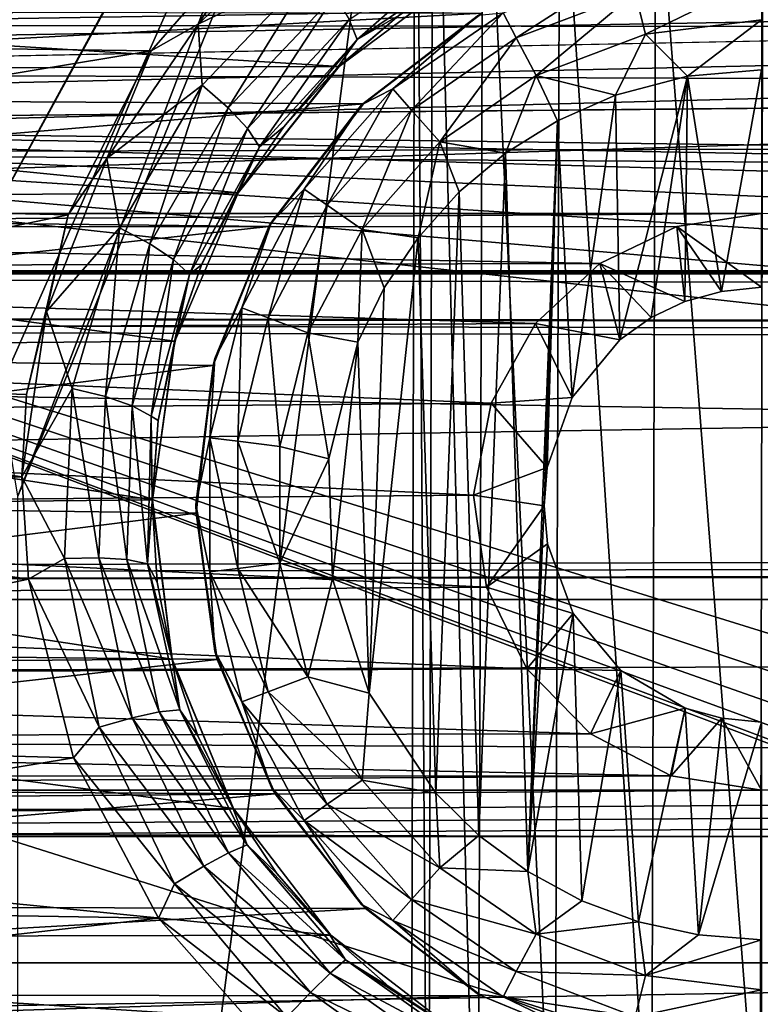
# Model space of a CAD drawing. Header units: metres. Extents: x -95 to 103, y -12 to 12.
# Tile 277 of 520: x -35.9 to -34.2, y 1.23 to 3.5. Entities that reach past the tile are written whole.
import ezdxf

# ---------------------------------------------------------------- set-up
doc = ezdxf.new("R2010")
doc.units = ezdxf.units.M
doc.layers.add('solid_P74500', color=7, linetype='CONTINUOUS')
doc.layers.add('solid_P74500_01', color=7, linetype='CONTINUOUS')

msp = doc.modelspace()

# ---------------------------------------------------------------- linework, layer by layer
at = {"layer": 'solid_P74500'}
for points in [[(-37.165943, 3.03888, -1.8), (-38.405056, 4.65, -1.8), (-34.668255, 5.292052, -1.8)], [(-36.947937, 3.150866, -1.8), (-37.165943, 3.03888, -1.8), (-34.668255, 5.292052, -1.8)], [(-36.947937, 3.150866, -1.8), (-34.668255, 5.292052, -1.8), (-34.842022, 5.118156, -1.8)], [(-36.703091, 3.190989, -1.8), (-36.947937, 3.150866, -1.8), (-34.842022, 5.118156, -1.8)], [(-36.458202, 3.152925, -1.8), (-36.703091, 3.190989, -1.8), (-34.842022, 5.118156, -1.8)], [(-36.238625, 3.042183, -1.8), (-36.458202, 3.152925, -1.8), (-34.842022, 5.118156, -1.8)], [(-36.063385, 2.868689, -1.8), (-36.238625, 3.042183, -1.8), (-34.842022, 5.118156, -1.8)], [(-36.063385, 2.868689, -1.8), (-34.842022, 5.118156, -1.8), (-34.954845, 4.898603, -1.8)], [(-35.949226, 2.648572, -1.8), (-36.063385, 2.868689, -1.8), (-34.954845, 4.898603, -1.8)], [(-35.908985, 2.4, -1.8), (-35.949226, 2.648572, -1.8), (-34.954845, 4.898603, -1.8)], [(-35.908985, 2.4, -1.8), (-34.954845, 4.898603, -1.8), (-34.994942, 4.65, -1.8)], [(-35.908985, -2.4, -1.8), (-35.908985, 2.4, -1.8), (-34.994942, 4.65, -1.8)], [(-35.006725, 0, -1.8), (-35.908985, -2.4, -1.8), (-34.994942, 4.65, -1.8)], [(-34.96603, 0.252288, -1.8), (-35.006725, 0, -1.8), (-34.994942, 4.65, -1.8)], [(-34.96603, 0.252288, -1.8), (-34.994942, 4.65, -1.8), (-34.954502, 4.400194, -1.8)], [(92.5, 3.494029, 12.000992), (92.5, 4.408051, 11.696763), (-94.018356, 3.995162, 11.844352)], [(-34.851536, 0.475095, -1.8), (-34.96603, 0.252288, -1.8), (-34.954502, 4.400194, -1.8)], [(-34.851536, 0.475095, -1.8), (-34.954502, 4.400194, -1.8), (-34.839775, 4.178985, -1.8)], [(-34.675194, 0.651567, -1.8), (-34.851536, 0.475095, -1.8), (-34.839775, 4.178985, -1.8)], [(-34.675194, 0.651567, -1.8), (-34.839775, 4.178985, -1.8), (-34.663666, 4.004628, -1.8)], [(92.5, 3.494029, 12.000992), (-94.018356, 3.995162, 11.844352), (-94.018356, 3.057308, 12.120349)], [(-34.452862, 0.765777, -1.8), (-34.675194, 0.651567, -1.8), (-34.663666, 4.004628, -1.8)], [(-34.452862, 0.765777, -1.8), (-34.663666, 4.004628, -1.8), (-34.442997, 3.893337, -1.8)], [(-34.203156, 0.806697, -1.8), (-34.452862, 0.765777, -1.8), (-34.442997, 3.893337, -1.8)], [(-34.203156, 0.806697, -1.8), (-34.442997, 3.893337, -1.8), (-34.196892, 3.855084, -1.8)], [(-33.953403, 0.767877, -1.8), (-34.203156, 0.806697, -1.8), (-34.196892, 3.855084, -1.8)], [(-84.199997, 3.049433, -8.148065), (-14.325, 3.841013, -7.806084), (-85.675003, 3.840867, -7.806155)], [(-84.199997, 3.049433, -8.148065), (-79.199997, 3.049433, -8.148065), (-14.325, 3.841013, -7.806084)], [(-79.199997, 3.049433, -8.148065), (-74.199997, 3.049433, -8.148065), (-14.325, 3.841013, -7.806084)], [(-74.199997, 3.049433, -8.148065), (-69.199997, 3.049433, -8.148065), (-14.325, 3.841013, -7.806084)], [(-69.199997, 3.049433, -8.148065), (-64.199997, 3.049433, -8.148065), (-14.325, 3.841013, -7.806084)], [(-64.199997, 3.049433, -8.148065), (-59.200001, 3.049433, -8.148065), (-14.325, 3.841013, -7.806084)], [(-59.200001, 3.049433, -8.148065), (-54.200001, 3.049433, -8.148065), (-14.325, 3.841013, -7.806084)], [(-54.200001, 3.049433, -8.148065), (-49.200001, 3.049433, -8.148065), (-14.325, 3.841013, -7.806084)], [(-49.200001, 3.049433, -8.148065), (-44.200001, 3.049433, -8.148065), (-14.325, 3.841013, -7.806084)], [(-44.200001, 3.049433, -8.148065), (-39.200001, 3.049433, -8.148065), (-14.325, 3.841013, -7.806084)], [(-39.200001, 3.049433, -8.148065), (-34.200001, 3.049433, -8.148065), (-14.325, 3.841013, -7.806084)], [(-35.320728, 3.746235, -11.925424), (-37.818439, 3.453269, -12.013532), (-38.094151, 3.760041, -11.921078)], [(-35.320728, 3.746235, -11.925424), (-35.602242, 3.423377, -12.022083), (-37.818439, 3.453269, -12.013532)], [(-35.494518, 3.485185, -11.999711), (-35.602242, 3.423377, -12.022083), (-35.320728, 3.746235, -11.925424)], [(-35.494518, 3.485185, -11.999711), (-35.320728, 3.746235, -11.925424), (-35.225342, 3.738253, -11.919397)], [(-35.494518, 3.485185, -11.999711), (-35.225342, 3.738253, -11.919397), (-35.226578, 3.61557, -11.920693)], [(-35.129227, 3.449822, -11.739178), (-35.147137, 3.49589, -11.822294), (-34.862034, 3.685124, -11.74824)], [(-34.851955, 3.638062, -11.66436), (-35.129227, 3.449822, -11.739178), (-34.862034, 3.685124, -11.74824)], [(-34.851955, 3.638062, -11.66436), (-35.033619, 3.504756, -11.6112), (-35.129227, 3.449822, -11.739178)], [(-35.170376, 3.387967, -10.989617), (-34.882603, 3.602482, -10.921178), (-38.510136, 3.598021, -10.922648)], [(-35.494518, 3.485185, -11.999711), (-35.226578, 3.61557, -11.920693), (-35.484955, 3.344436, -12.009718)], [(-35.425449, 3.292418, -11.971058), (-35.484955, 3.344436, -12.009718), (-35.226578, 3.61557, -11.920693)], [(-35.18029, 3.551624, -11.881824), (-35.425449, 3.292418, -11.971058), (-35.226578, 3.61557, -11.920693)], [(-35.033619, 3.504756, -11.6112), (-34.882603, 3.602482, -10.921178), (-35.170376, 3.387967, -10.989617)], [(-34.763344, 3.453363, -12.912048), (-34.793568, 3.510952, -12.814588), (-34.505669, 3.620139, -12.814588)], [(-34.490101, 3.556991, -12.912048), (-34.763344, 3.453363, -12.912048), (-34.505669, 3.620139, -12.814588)], [(-35.170376, 3.387967, -10.989617), (-38.510136, 3.598021, -10.922648), (-38.218449, 3.377074, -10.99297)], [(-34.490101, 3.556991, -12.912048), (-34.200001, 3.592215, -12.912048), (-34.466789, 3.462411, -12.977164)], [(-34.466789, 3.462411, -12.977164), (-34.200001, 3.592215, -12.912048), (-34.200001, 3.494805, -12.977164)], [(-34.490101, 3.556991, -12.912048), (-34.718075, 3.367111, -12.977164), (-34.763344, 3.453363, -12.912048)], [(-34.490101, 3.556991, -12.912048), (-34.466789, 3.462411, -12.977164), (-34.718075, 3.367111, -12.977164)], [(-8.2, 2.162539, 9.147798), (-90.699997, 2.162539, 9.147798), (-90.699997, 3.55, 8.703878)], [(-16.67, 3.05, 8.891428), (-8.2, 2.162539, 9.147798), (-90.699997, 3.55, 8.703878)], [(-16.67, 3.301332, 8.801205), (-16.67, 3.05, 8.891428), (-90.699997, 3.55, 8.703878)], [(-16.67, 3.301332, 8.801205), (-90.699997, 3.55, 8.703878), (-16.67, 3.55, 8.703878)], [(-16.950249, 3.457469, 0.5), (-16.67, 3.55, 0.5), (-88, 3.55, 0.5)], [(-16.950249, 3.457469, 0.5), (-88, 3.55, 0.5), (-37.956421, 3.255723, 0.5)], [(-35.380928, 3.244869, -11.911852), (-35.425449, 3.292418, -11.971058), (-35.18029, 3.551624, -11.881824)], [(-35.147137, 3.49589, -11.822294), (-35.380928, 3.244869, -11.911852), (-35.18029, 3.551624, -11.881824)], [(-34.842018, 3.510387, -9.256737), (-38.304291, 3.320911, -9.32639), (-38.571133, 3.51812, -9.253801)], [(-34.842018, 3.510387, -9.256737), (-35.11454, 3.302196, -9.333033), (-38.304291, 3.320911, -9.32639)], [(-34.849998, 3.505833, -12.7), (-35.11454, 3.302196, -9.333033), (-34.842018, 3.510387, -9.256737)], [(-34.793568, 3.510952, -12.814588), (-35.046974, 3.336038, -12.814588), (-34.849998, 3.505833, -12.7)], [(-35.003849, 3.287356, -12.912048), (-35.046974, 3.336038, -12.814588), (-34.793568, 3.510952, -12.814588)], [(-34.763344, 3.453363, -12.912048), (-35.003849, 3.287356, -12.912048), (-34.793568, 3.510952, -12.814588)], [(89.300003, 2.55, 12.237136), (92.5, 3.494029, 12.000992), (-94.018356, 3.057308, 12.120349)], [(-35.353828, 3.202644, -11.82919), (-35.380928, 3.244869, -11.911852), (-35.147137, 3.49589, -11.822294)], [(-35.129227, 3.449822, -11.739178), (-35.353828, 3.202644, -11.82919), (-35.147137, 3.49589, -11.822294)], [(-35.173637, 3.385997, -11.655835), (-35.033619, 3.504756, -11.6112), (-35.170376, 3.387967, -10.989617)], [(-35.129227, 3.449822, -11.739178), (-35.033619, 3.504756, -11.6112), (-35.173637, 3.385997, -11.655835)], [(-35.11924, 3.299239, -12.7), (-35.11454, 3.302196, -9.333033), (-34.849998, 3.505833, -12.7)], [(-35.046974, 3.336038, -12.814588), (-35.11924, 3.299239, -12.7), (-34.849998, 3.505833, -12.7)], [(-34.466789, 3.462411, -12.977164), (-34.200001, 3.494805, -12.977164), (-34.370331, 3.365383, -13)], [(-34.200001, 3.494805, -12.977164), (-34.200001, 3.38, -13), (-34.370331, 3.365383, -13)], [(-35.704361, 3.176526, -12.087856), (-35.602242, 3.423377, -12.022083), (-35.494518, 3.485185, -11.999711)], [(-35.704361, 3.176526, -12.087856), (-35.494518, 3.485185, -11.999711), (-35.484955, 3.344436, -12.009718)], [(-21.149256, 3.037568, 0.5), (-16.950249, 3.457469, 0.5), (-37.956421, 3.255723, 0.5)], [(-35.602242, 3.423377, -12.022083), (-37.62323, 3.089321, -12.112229), (-37.818439, 3.453269, -12.013532)], [(-35.129227, 3.449822, -11.739178), (-35.29739, 3.24933, -11.706601), (-35.353828, 3.202644, -11.82919)], [(-35.129227, 3.449822, -11.739178), (-35.173637, 3.385997, -11.655835), (-35.29739, 3.24933, -11.706601)], [(-34.763344, 3.453363, -12.912048), (-34.939251, 3.214443, -12.977164), (-35.003849, 3.287356, -12.912048)], [(-34.763344, 3.453363, -12.912048), (-34.718075, 3.367111, -12.977164), (-34.939251, 3.214443, -12.977164)], [(-34.718075, 3.367111, -12.977164), (-34.466789, 3.462411, -12.977164), (-34.535686, 3.321975, -13)], [(-34.466789, 3.462411, -12.977164), (-34.370331, 3.365383, -13), (-34.535686, 3.321975, -13)], [(-35.602242, 3.423377, -12.022083), (-35.792988, 3.046415, -12.123092), (-37.62323, 3.089321, -12.112229)], [(-35.704361, 3.176526, -12.087856), (-35.792988, 3.046415, -12.123092), (-35.602242, 3.423377, -12.022083)], [(-35.402279, 3.097138, -11.075095), (-35.170376, 3.387967, -10.989617), (-38.218449, 3.377074, -10.99297)], [(-35.402279, 3.097138, -11.075095), (-38.218449, 3.377074, -10.99297), (-37.987381, 3.07956, -11.079996)], [(-35.173637, 3.385997, -11.655835), (-35.170376, 3.387967, -10.989617), (-35.402279, 3.097138, -11.075095)], [(-35.29739, 3.24933, -11.706601), (-35.173637, 3.385997, -11.655835), (-35.402279, 3.097138, -11.075095)], [(-34.370331, 3.365383, -13), (-34.200001, 3.38, -13), (-34.291828, 2.870482, -13)], [(-34.200001, 3.38, -13), (-34.200001, 2.88, -13), (-34.291828, 2.870482, -13)], [(-34.939251, 3.214443, -12.977164), (-34.718075, 3.367111, -12.977164), (-34.788025, 3.188541, -13)], [(-34.718075, 3.367111, -12.977164), (-34.668499, 3.262584, -13), (-34.788025, 3.188541, -13)], [(-34.718075, 3.367111, -12.977164), (-34.535686, 3.321975, -13), (-34.668499, 3.262584, -13)], [(-34.535686, 3.321975, -13), (-34.370331, 3.365383, -13), (-34.525322, 2.759121, -13)], [(-34.370331, 3.365383, -13), (-34.4538, 2.810744, -13), (-34.525322, 2.759121, -13)], [(-34.370331, 3.365383, -13), (-34.376312, 2.847516, -13), (-34.4538, 2.810744, -13)], [(-34.370331, 3.365383, -13), (-34.291828, 2.870482, -13), (-34.376312, 2.847516, -13)], [(-35.704361, 3.176526, -12.087856), (-35.484955, 3.344436, -12.009718), (-35.67514, 3.016484, -12.105107)], [(-35.605118, 2.979831, -12.066458), (-35.67514, 3.016484, -12.105107), (-35.484955, 3.344436, -12.009718)], [(-35.425449, 3.292418, -11.971058), (-35.605118, 2.979831, -12.066458), (-35.484955, 3.344436, -12.009718)], [(-35.046974, 3.336038, -12.814588), (-35.25116, 3.105563, -12.814588), (-35.11924, 3.299239, -12.7)], [(-35.197632, 3.068617, -12.912048), (-35.25116, 3.105563, -12.814588), (-35.046974, 3.336038, -12.814588)], [(-35.003849, 3.287356, -12.912048), (-35.197632, 3.068617, -12.912048), (-35.046974, 3.336038, -12.814588)], [(-35.11454, 3.302196, -9.333033), (-38.086582, 3.050882, -9.41818), (-38.304291, 3.320911, -9.32639)], [(-34.668499, 3.262584, -13), (-34.535686, 3.321975, -13), (-34.634666, 2.626765, -13)], [(-34.535686, 3.321975, -13), (-34.525322, 2.759121, -13), (-34.634666, 2.626765, -13)], [(-35.11454, 3.302196, -9.333033), (-35.331928, 3.019476, -9.428296), (-38.086582, 3.050882, -9.41818)], [(-35.55072, 2.943987, -12.007269), (-35.605118, 2.979831, -12.066458), (-35.425449, 3.292418, -11.971058)], [(-35.380928, 3.244869, -11.911852), (-35.55072, 2.943987, -12.007269), (-35.425449, 3.292418, -11.971058)], [(-35.325832, 3.03, -12.7), (-35.331928, 3.019476, -9.428296), (-35.11454, 3.302196, -9.333033)], [(-35.325832, 3.03, -12.7), (-35.11454, 3.302196, -9.333033), (-35.11924, 3.299239, -12.7)], [(-35.25116, 3.105563, -12.814588), (-35.325832, 3.03, -12.7), (-35.11924, 3.299239, -12.7)], [(-35.003849, 3.287356, -12.912048), (-35.117466, 3.013281, -12.977164), (-35.197632, 3.068617, -12.912048)], [(-35.003849, 3.287356, -12.912048), (-34.939251, 3.214443, -12.977164), (-35.117466, 3.013281, -12.977164)], [(-34.736984, 1.536785, -13), (-34.788025, 3.188541, -13), (-34.668499, 3.262584, -13)], [(-34.736984, 1.536785, -13), (-34.668499, 3.262584, -13), (-34.69928, 2.377952, -13)], [(-34.668499, 3.262584, -13), (-34.69249, 2.46539, -13), (-34.69928, 2.377952, -13)], [(-34.668499, 3.262584, -13), (-34.634666, 2.626765, -13), (-34.69249, 2.46539, -13)], [(-21.509121, -2.955877, 0.5), (-37.956421, 3.255723, 0.5), (-37.956421, 2.251903, 0.5)], [(-21.509159, 2.955863, 0.5), (-21.149256, 3.037568, 0.5), (-37.956421, 3.255723, 0.5)], [(-21.835682, 2.790421, 0.5), (-21.509159, 2.955863, 0.5), (-37.956421, 3.255723, 0.5)], [(-22.112028, 2.551333, 0.5), (-21.835682, 2.790421, 0.5), (-37.956421, 3.255723, 0.5)], [(-22.322412, 2.252565, 0.5), (-22.112028, 2.551333, 0.5), (-37.956421, 3.255723, 0.5)], [(-22.454523, 1.91122, 0.5), (-22.322412, 2.252565, 0.5), (-37.956421, 3.255723, 0.5)], [(-22.5, 1.545012, 0.5), (-22.454523, 1.91122, 0.5), (-37.956421, 3.255723, 0.5)], [(-22.5, -1.545012, 0.5), (-22.5, 1.545012, 0.5), (-37.956421, 3.255723, 0.5)], [(-22.454512, -1.91126, 0.5), (-22.5, -1.545012, 0.5), (-37.956421, 3.255723, 0.5)], [(-22.322382, -2.252624, 0.5), (-22.454512, -1.91126, 0.5), (-37.956421, 3.255723, 0.5)], [(-22.111977, -2.551388, 0.5), (-22.322382, -2.252624, 0.5), (-37.956421, 3.255723, 0.5)], [(-21.835627, -2.790458, 0.5), (-22.111977, -2.551388, 0.5), (-37.956421, 3.255723, 0.5)], [(-21.509121, -2.955877, 0.5), (-21.835627, -2.790458, 0.5), (-37.956421, 3.255723, 0.5)], [(-35.514515, 2.909207, -11.924637), (-35.55072, 2.943987, -12.007269), (-35.380928, 3.244869, -11.911852)], [(-35.353828, 3.202644, -11.82919), (-35.514515, 2.909207, -11.924637), (-35.380928, 3.244869, -11.911852)], [(-35.402443, 3.09703, -11.758948), (-35.29739, 3.24933, -11.706601), (-35.402279, 3.097138, -11.075095)], [(-35.353828, 3.202644, -11.82919), (-35.29739, 3.24933, -11.706601), (-35.402443, 3.09703, -11.758948)], [(-35.353828, 3.202644, -11.82919), (-35.486797, 2.931499, -11.812193), (-35.514515, 2.909207, -11.924637)], [(-35.353828, 3.202644, -11.82919), (-35.402443, 3.09703, -11.758948), (-35.486797, 2.931499, -11.812193)], [(-35.117466, 3.013281, -12.977164), (-34.939251, 3.214443, -12.977164), (-34.98888, 2.99403, -13)], [(-34.939251, 3.214443, -12.977164), (-34.894634, 3.099296, -13), (-34.98888, 2.99403, -13)], [(-34.939251, 3.214443, -12.977164), (-34.788025, 3.188541, -13), (-34.894634, 3.099296, -13)], [(-35.843002, 2.824502, -12.176331), (-35.792988, 3.046415, -12.123092), (-35.704361, 3.176526, -12.087856)], [(-35.843002, 2.824502, -12.176331), (-35.704361, 3.176526, -12.087856), (-35.67514, 3.016484, -12.105107)], [(-34.849243, 1.619436, -13), (-34.894634, 3.099296, -13), (-34.788025, 3.188541, -13)], [(-34.736984, 1.536785, -13), (-34.849243, 1.619436, -13), (-34.788025, 3.188541, -13)], [(-35.25116, 3.105563, -12.814588), (-35.394253, 2.832921, -12.814588), (-35.325832, 3.03, -12.7)], [(-35.333443, 2.809857, -12.912048), (-35.394253, 2.832921, -12.814588), (-35.25116, 3.105563, -12.814588)], [(-35.197632, 3.068617, -12.912048), (-35.333443, 2.809857, -12.912048), (-35.25116, 3.105563, -12.814588)], [(-35.548115, 2.756503, -11.164752), (-35.402279, 3.097138, -11.075095), (-37.987381, 3.07956, -11.079996)], [(-35.548115, 2.756503, -11.164752), (-37.987381, 3.07956, -11.079996), (-37.84621, 2.735547, -11.169906)], [(-35.792988, 3.046415, -12.123092), (-37.517639, 2.687148, -12.207753), (-37.62323, 3.089321, -12.112229)], [(-35.402443, 3.09703, -11.758948), (-35.402279, 3.097138, -11.075095), (-35.548115, 2.756503, -11.164752)], [(-35.486797, 2.931499, -11.812193), (-35.402443, 3.09703, -11.758948), (-35.548115, 2.756503, -11.164752)], [(-34.948109, 1.71681, -13), (-34.98888, 2.99403, -13), (-34.894634, 3.099296, -13)], [(-34.849243, 1.619436, -13), (-34.948109, 1.71681, -13), (-34.894634, 3.099296, -13)], [(89.300003, 2.55, 12.237136), (-94.018356, 3.057308, 12.120349), (-94.018356, 2.100752, 12.322209)], [(-35.197632, 3.068617, -12.912048), (-35.242359, 2.775315, -12.977164), (-35.333443, 2.809857, -12.912048)], [(-35.197632, 3.068617, -12.912048), (-35.117466, 3.013281, -12.977164), (-35.242359, 2.775315, -12.977164)], [(-39.200001, 3.049433, -8.148065), (-38.997627, 3.017784, -8.15984), (-34.200001, 3.049433, -8.148065)], [(-38.997627, 3.017784, -8.15984), (-34.394733, 3.020148, -8.158965), (-34.200001, 3.049433, -8.148065)], [(-35.331928, 3.019476, -9.428296), (-37.949402, 2.733988, -9.515004), (-38.086582, 3.050882, -9.41818)], [(-35.792988, 3.046415, -12.123092), (-35.888783, 2.63359, -12.219419), (-37.517639, 2.687148, -12.207753)], [(-35.843002, 2.824502, -12.176331), (-35.888783, 2.63359, -12.219419), (-35.792988, 3.046415, -12.123092)], [(-34.200001, 2.88, -13), (-34.200001, 3.049433, -8.148065), (-34.394733, 3.020148, -8.158965)], [(-38.997627, 3.017784, -8.15984), (-34.571693, 2.935004, -8.189979), (-34.394733, 3.020148, -8.158965)], [(-38.997627, 3.017784, -8.15984), (-38.813747, 2.924519, -8.193728), (-34.571693, 2.935004, -8.189979)], [(-35.331928, 3.019476, -9.428296), (-35.459759, 2.700557, -9.524547), (-37.949402, 2.733988, -9.515004)], [(-35.843002, 2.824502, -12.176331), (-35.67514, 3.016484, -12.105107), (-35.784031, 2.647307, -12.197984)], [(-35.707272, 2.628829, -12.159169), (-35.784031, 2.647307, -12.197984), (-35.67514, 3.016484, -12.105107)], [(-35.605118, 2.979831, -12.066458), (-35.707272, 2.628829, -12.159169), (-35.67514, 3.016484, -12.105107)], [(-35.455704, 2.716465, -12.7), (-35.459759, 2.700557, -9.524547), (-35.331928, 3.019476, -9.428296)], [(-35.455704, 2.716465, -12.7), (-35.331928, 3.019476, -9.428296), (-35.325832, 3.03, -12.7)], [(-35.394253, 2.832921, -12.814588), (-35.455704, 2.716465, -12.7), (-35.325832, 3.03, -12.7)], [(-35.242359, 2.775315, -12.977164), (-35.117466, 3.013281, -12.977164), (-35.127319, 2.75358, -13)], [(-35.117466, 3.013281, -12.977164), (-35.066879, 2.878491, -13), (-35.127319, 2.75358, -13)], [(-35.117466, 3.013281, -12.977164), (-34.98888, 2.99403, -13), (-35.066879, 2.878491, -13)], [(-34.376312, 2.847516, -13), (-34.394733, 3.020148, -8.158965), (-34.571693, 2.935004, -8.189979)], [(-34.291828, 2.870482, -13), (-34.200001, 2.88, -13), (-34.394733, 3.020148, -8.158965)], [(-34.376312, 2.847516, -13), (-34.291828, 2.870482, -13), (-34.394733, 3.020148, -8.158965)], [(-35.101101, 1.946654, -13), (-35.066879, 2.878491, -13), (-34.98888, 2.99403, -13)], [(-34.948109, 1.71681, -13), (-35.101101, 1.946654, -13), (-34.98888, 2.99403, -13)], [(-35.645832, 2.607852, -12.09973), (-35.707272, 2.628829, -12.159169), (-35.605118, 2.979831, -12.066458)], [(-35.55072, 2.943987, -12.007269), (-35.645832, 2.607852, -12.09973), (-35.605118, 2.979831, -12.066458)], [(-35.602276, 2.584072, -12.016753), (-35.645832, 2.607852, -12.09973), (-35.55072, 2.943987, -12.007269)], [(-35.514515, 2.909207, -11.924637), (-35.602276, 2.584072, -12.016753), (-35.55072, 2.943987, -12.007269)], [(-38.813747, 2.924519, -8.193728), (-34.719204, 2.796605, -8.238264), (-34.571693, 2.935004, -8.189979)], [(-38.813747, 2.924519, -8.193728), (-38.664497, 2.774547, -8.245719), (-34.719204, 2.796605, -8.238264)], [(-35.548637, 2.755737, -11.865966), (-35.486797, 2.931499, -11.812193), (-35.548115, 2.756503, -11.164752)], [(-35.514515, 2.909207, -11.924637), (-35.486797, 2.931499, -11.812193), (-35.548637, 2.755737, -11.865966)], [(-34.525322, 2.759121, -13), (-34.571693, 2.935004, -8.189979), (-34.719204, 2.796605, -8.238264)], [(-34.4538, 2.810744, -13), (-34.376312, 2.847516, -13), (-34.571693, 2.935004, -8.189979)], [(-34.525322, 2.759121, -13), (-34.4538, 2.810744, -13), (-34.571693, 2.935004, -8.189979)], [(-90.699997, 2.917726, 11.123708), (89.300003, 2.45, 11.235991), (-92.5, 1.797969, 11.358385)], [(-90.699997, 2.917726, 11.123708), (-16.78986, 2.912514, 11.097919), (-17, 2.917726, 11.123708)], [(-90.699997, 2.910733, 11.071284), (-16.78986, 2.912514, 11.097919), (-90.699997, 2.917726, 11.123708)], [(-90.699997, 2.910733, 11.071284), (-16.580158, 2.910733, 11.071284), (-16.78986, 2.912514, 11.097919)], [(-90.699997, 1.617044, 10.880484), (-13, 1.617046, 10.880494), (-13, 2.910733, 10.607904)], [(-14.790274, 2.910733, 10.839775), (-16.580158, 2.910733, 11.071284), (-90.699997, 2.910733, 11.071284)], [(-90.699997, 2.910733, 11.071284), (-13, 2.910733, 10.607904), (-14.790274, 2.910733, 10.839775)], [(-90.699997, 2.910733, 11.071284), (-90.699997, 2.910733, 11.022143), (-13, 2.910733, 10.607904)], [(-90.699997, 2.910733, 10.607904), (-13, 2.910733, 10.607904), (-90.699997, 2.910733, 11.022143)], [(-90.699997, 1.617044, 10.880484), (-13, 2.910733, 10.607904), (-90.699997, 2.910733, 10.607904)], [(-35.514515, 2.909207, -11.924637), (-35.586571, 2.573435, -11.916116), (-35.602276, 2.584072, -12.016753)], [(-35.514515, 2.909207, -11.924637), (-35.548637, 2.755737, -11.865966), (-35.586571, 2.573435, -11.916116)], [(-35.101101, 1.946654, -13), (-35.127319, 2.75358, -13), (-35.066879, 2.878491, -13)], [(-35.394253, 2.832921, -12.814588), (-35.467941, 2.533956, -12.814588), (-35.455704, 2.716465, -12.7)], [(-35.403378, 2.526116, -12.912048), (-35.467941, 2.533956, -12.814588), (-35.394253, 2.832921, -12.814588)], [(-35.333443, 2.809857, -12.912048), (-35.403378, 2.526116, -12.912048), (-35.394253, 2.832921, -12.814588)], [(-35.843002, 2.824502, -12.176331), (-35.899837, 2.444274, -12.258692), (-35.888783, 2.63359, -12.219419)], [(-35.843002, 2.824502, -12.176331), (-35.784031, 2.647307, -12.197984), (-35.899837, 2.444274, -12.258692)], [(-35.333443, 2.809857, -12.912048), (-35.306675, 2.514375, -12.977164), (-35.403378, 2.526116, -12.912048)], [(-35.333443, 2.809857, -12.912048), (-35.242359, 2.775315, -12.977164), (-35.306675, 2.514375, -12.977164)], [(-38.664497, 2.774547, -8.245719), (-34.821316, 2.613603, -8.298137), (-34.719204, 2.796605, -8.238264)], [(-34.634666, 2.626765, -13), (-34.719204, 2.796605, -8.238264), (-34.821316, 2.613603, -8.298137)], [(-34.634666, 2.626765, -13), (-34.525322, 2.759121, -13), (-34.719204, 2.796605, -8.238264)], [(-38.664497, 2.774547, -8.245719), (-38.567863, 2.582519, -8.307863), (-34.821316, 2.613603, -8.298137)], [(-35.306675, 2.514375, -12.977164), (-35.242359, 2.775315, -12.977164), (-35.194279, 2.485715, -13)], [(-35.242359, 2.775315, -12.977164), (-35.127319, 2.75358, -13), (-35.194279, 2.485715, -13)], [(-35.599396, 2.391351, -11.248619), (-35.548115, 2.756503, -11.164752), (-37.84621, 2.735547, -11.169906)], [(-35.548637, 2.755737, -11.865966), (-35.548115, 2.756503, -11.164752), (-35.599396, 2.391351, -11.248619)], [(-35.586571, 2.573435, -11.916116), (-35.548637, 2.755737, -11.865966), (-35.599396, 2.391351, -11.248619)], [(-35.18536, 2.209673, -13), (-35.194279, 2.485715, -13), (-35.127319, 2.75358, -13)], [(-35.101101, 1.946654, -13), (-35.18536, 2.209673, -13), (-35.127319, 2.75358, -13)], [(-35.459759, 2.700557, -9.524547), (-37.900593, 2.393657, -9.606269), (-37.949402, 2.733988, -9.515004)], [(-35.599396, 2.391351, -11.248619), (-37.84621, 2.735547, -11.169906), (-37.80077, 2.369275, -11.25329)], [(-35.459759, 2.700557, -9.524547), (-35.49892, 2.360528, -9.614464), (-37.900593, 2.393657, -9.606269)], [(-35.5, 2.38, -12.7), (-35.459759, 2.700557, -9.524547), (-35.455704, 2.716465, -12.7)], [(-35.467941, 2.533956, -12.814588), (-35.5, 2.38, -12.7), (-35.455704, 2.716465, -12.7)], [(-35.5, 2.38, -12.7), (-35.49892, 2.360528, -9.614464), (-35.459759, 2.700557, -9.524547)], [(-35.899837, 2.444274, -12.258692), (-37.500256, 2.4446, -12.258627), (-37.517639, 2.687148, -12.207753)], [(-35.888783, 2.63359, -12.219419), (-35.899837, 2.444274, -12.258692), (-37.517639, 2.687148, -12.207753)], [(-35.784031, 2.647307, -12.197984), (-35.801281, 2.256562, -12.280822), (-35.899837, 2.444274, -12.258692)], [(-35.722477, 2.258013, -12.241749), (-35.801281, 2.256562, -12.280822), (-35.784031, 2.647307, -12.197984)], [(-35.707272, 2.628829, -12.159169), (-35.722477, 2.258013, -12.241749), (-35.784031, 2.647307, -12.197984)], [(-35.658051, 2.254098, -12.181918), (-35.722477, 2.258013, -12.241749), (-35.707272, 2.628829, -12.159169)], [(-35.645832, 2.607852, -12.09973), (-35.658051, 2.254098, -12.181918), (-35.707272, 2.628829, -12.159169)], [(-34.69249, 2.46539, -13), (-34.634666, 2.626765, -13), (-34.821316, 2.613603, -8.298137)], [(-38.567863, 2.582519, -8.307863), (-34.861565, 2.402006, -8.36184), (-34.821316, 2.613603, -8.298137)], [(-35.61042, 2.244019, -12.098397), (-35.658051, 2.254098, -12.181918), (-35.645832, 2.607852, -12.09973)], [(-35.602276, 2.584072, -12.016753), (-35.61042, 2.244019, -12.098397), (-35.645832, 2.607852, -12.09973)], [(-34.69249, 2.46539, -13), (-34.821316, 2.613603, -8.298137), (-34.861565, 2.402006, -8.36184)], [(-38.567863, 2.582519, -8.307863), (-38.538475, 2.371784, -8.370462), (-34.861565, 2.402006, -8.36184)], [(-35.602276, 2.584072, -12.016753), (-35.599979, 2.387462, -11.963368), (-35.61042, 2.244019, -12.098397)], [(-35.602276, 2.584072, -12.016753), (-35.586571, 2.573435, -11.916116), (-35.599979, 2.387462, -11.963368)], [(-35.599979, 2.387462, -11.963368), (-35.586571, 2.573435, -11.916116), (-35.599396, 2.391351, -11.248619)], [(89.300003, 2.500021, 12.247444), (89.300003, 2.55, 12.237136), (-94.018356, 2.100752, 12.322209)], [(-35.467941, 2.533956, -12.814588), (-35.467941, 2.226044, -12.814588), (-35.5, 2.38, -12.7)], [(-35.403378, 2.233884, -12.912048), (-35.467941, 2.226044, -12.814588), (-35.467941, 2.533956, -12.814588)], [(-35.403378, 2.526116, -12.912048), (-35.403378, 2.233884, -12.912048), (-35.467941, 2.533956, -12.814588)], [(-35.403378, 2.526116, -12.912048), (-35.306675, 2.514375, -12.977164), (-35.306675, 2.245625, -12.977164)], [(-35.403378, 2.526116, -12.912048), (-35.306675, 2.245625, -12.977164), (-35.403378, 2.233884, -12.912048)], [(-35.306675, 2.245625, -12.977164), (-35.306675, 2.514375, -12.977164), (-35.194279, 2.485715, -13)], [(89.300003, 2.45, 12.257548), (89.300003, 2.500021, 12.247444), (-94.018356, 2.100752, 12.322209)], [(-35.306675, 2.245625, -12.977164), (-35.194279, 2.485715, -13), (-35.18536, 2.209673, -13)], [(92.5, 2.45, 12.257548), (89.300003, 2.45, 12.257548), (-94.018356, 2.100752, 12.322209)], [(92.5, 1.230983, 12.439234), (92.5, 2.45, 12.257548), (-94.018356, 2.100752, 12.322209)], [(-34.69928, 2.377952, -13), (-34.69249, 2.46539, -13), (-34.861565, 2.402006, -8.36184)], [(-35.884411, 2.208822, -12.303296), (-37.509251, 2.265586, -12.292971), (-37.500256, 2.4446, -12.258627)], [(-35.899837, 2.444274, -12.258692), (-35.884411, 2.208822, -12.303296), (-37.500256, 2.4446, -12.258627)], [(-35.801281, 2.256562, -12.280822), (-35.884411, 2.208822, -12.303296), (-35.899837, 2.444274, -12.258692)], [(-38.538475, 2.371784, -8.370462), (-34.831985, 2.190957, -8.419602), (-34.861565, 2.402006, -8.36184)], [(-34.69928, 2.377952, -13), (-34.861565, 2.402006, -8.36184), (-34.831985, 2.190957, -8.419602)], [(-35.49892, 2.360528, -9.614464), (-37.942589, 2.051732, -9.685061), (-37.900593, 2.393657, -9.606269)], [(-35.553837, 2.025086, -11.320292), (-35.599396, 2.391351, -11.248619), (-37.80077, 2.369275, -11.25329)], [(-35.61042, 2.244019, -12.098397), (-35.599979, 2.387462, -11.963368), (-35.588638, 2.201991, -12.006568)], [(-35.599979, 2.387462, -11.963368), (-35.599396, 2.391351, -11.248619), (-35.553837, 2.025086, -11.320292)], [(-35.588638, 2.201991, -12.006568), (-35.599979, 2.387462, -11.963368), (-35.553837, 2.025086, -11.320292)], [(-35.455704, 2.043535, -12.7), (-35.49892, 2.360528, -9.614464), (-35.5, 2.38, -12.7)], [(-35.467941, 2.226044, -12.814588), (-35.455704, 2.043535, -12.7), (-35.5, 2.38, -12.7)], [(-34.691769, 2.290595, -13), (-34.69928, 2.377952, -13), (-34.831985, 2.190957, -8.419602)], [(-34.736984, 1.536785, -13), (-34.69928, 2.377952, -13), (-34.691769, 2.290595, -13)], [(-38.538475, 2.371784, -8.370462), (-38.577015, 2.164172, -8.426527), (-34.831985, 2.190957, -8.419602)], [(-35.49892, 2.360528, -9.614464), (-35.450348, 2.023985, -9.690897), (-37.942589, 2.051732, -9.685061)], [(-35.553837, 2.025086, -11.320292), (-37.80077, 2.369275, -11.25329), (-37.851048, 2.005872, -11.323713)], [(-35.455704, 2.043535, -12.7), (-35.450348, 2.023985, -9.690897), (-35.49892, 2.360528, -9.614464)], [(-34.632656, 2.12986, -13), (-34.691769, 2.290595, -13), (-34.831985, 2.190957, -8.419602)], [(-34.736984, 1.536785, -13), (-34.691769, 2.290595, -13), (-34.632656, 2.12986, -13)], [(-35.884411, 2.208822, -12.303296), (-37.600765, 1.848754, -12.362529), (-37.509251, 2.265586, -12.292971)], [(-21.509121, -2.955877, 0.5), (-37.956421, 2.251903, 0.5), (-37.956421, -2.251903, 0.5)], [(-35.801281, 2.256562, -12.280822), (-35.721977, 1.868394, -12.348516), (-35.884411, 2.208822, -12.303296)], [(-35.722477, 2.258013, -12.241749), (-35.646332, 1.890047, -12.309185), (-35.801281, 2.256562, -12.280822)], [(-35.646332, 1.890047, -12.309185), (-35.721977, 1.868394, -12.348516), (-35.801281, 2.256562, -12.280822)], [(-35.583664, 1.903864, -12.248962), (-35.646332, 1.890047, -12.309185), (-35.722477, 2.258013, -12.241749)], [(-35.658051, 2.254098, -12.181918), (-35.583664, 1.903864, -12.248962), (-35.722477, 2.258013, -12.241749)], [(-35.536175, 1.908604, -12.164898), (-35.583664, 1.903864, -12.248962), (-35.658051, 2.254098, -12.181918)], [(-35.61042, 2.244019, -12.098397), (-35.536175, 1.908604, -12.164898), (-35.658051, 2.254098, -12.181918)], [(-35.61042, 2.244019, -12.098397), (-35.588638, 2.201991, -12.006568), (-35.553314, 2.021481, -12.043843)], [(-35.61042, 2.244019, -12.098397), (-35.553314, 2.021481, -12.043843), (-35.536175, 1.908604, -12.164898)], [(-35.403378, 2.233884, -12.912048), (-35.306675, 2.245625, -12.977164), (-35.242359, 1.984685, -12.977164)], [(-35.242359, 1.984685, -12.977164), (-35.306675, 2.245625, -12.977164), (-35.18536, 2.209673, -13)], [(-35.403378, 2.233884, -12.912048), (-35.333443, 1.950143, -12.912048), (-35.467941, 2.226044, -12.814588)], [(-35.467941, 2.226044, -12.814588), (-35.394253, 1.92708, -12.814588), (-35.455704, 2.043535, -12.7)], [(-35.333443, 1.950143, -12.912048), (-35.394253, 1.92708, -12.814588), (-35.467941, 2.226044, -12.814588)], [(-35.403378, 2.233884, -12.912048), (-35.242359, 1.984685, -12.977164), (-35.333443, 1.950143, -12.912048)], [(-35.884411, 2.208822, -12.303296), (-35.780819, 1.798082, -12.37), (-37.600765, 1.848754, -12.362529)], [(-35.721977, 1.868394, -12.348516), (-35.780819, 1.798082, -12.37), (-35.884411, 2.208822, -12.303296)], [(-35.553314, 2.021481, -12.043843), (-35.588638, 2.201991, -12.006568), (-35.553837, 2.025086, -11.320292)], [(-35.242359, 1.984685, -12.977164), (-35.18536, 2.209673, -13), (-35.101101, 1.946654, -13)], [(-38.577015, 2.164172, -8.426527), (-34.739246, 2.0028, -8.466332), (-34.831985, 2.190957, -8.419602)], [(-34.632656, 2.12986, -13), (-34.831985, 2.190957, -8.419602), (-34.739246, 2.0028, -8.466332)], [(-8.2, 0.726812, 9.37156), (-90.699997, 0.726812, 9.37156), (-90.699997, 2.162539, 9.147798)], [(-8.2, 0.726812, 9.37156), (-90.699997, 2.162539, 9.147798), (-8.2, 2.162539, 9.147798)], [(-38.577015, 2.164172, -8.426527), (-38.673595, 1.985125, -8.470494), (-34.739246, 2.0028, -8.466332)], [(-34.523323, 1.999008, -13), (-34.632656, 2.12986, -13), (-34.739246, 2.0028, -8.466332)], [(-34.612873, 1.469263, -13), (-34.736984, 1.536785, -13), (-34.632656, 2.12986, -13)], [(-34.612873, 1.469263, -13), (-34.632656, 2.12986, -13), (-34.523323, 1.999008, -13)], [(92.5, 1.230983, 12.439234), (-94.018356, 2.100752, 12.322209), (-94.018356, 1.131346, 12.448697)], [(-35.450348, 2.023985, -9.690897), (-38.073563, 1.731045, -9.747486), (-37.942589, 2.051732, -9.685061)], [(-35.325832, 1.73, -12.7), (-35.450348, 2.023985, -9.690897), (-35.455704, 2.043535, -12.7)], [(-35.394253, 1.92708, -12.814588), (-35.325832, 1.73, -12.7), (-35.455704, 2.043535, -12.7)], [(-35.450348, 2.023985, -9.690897), (-35.317436, 1.715714, -9.750196), (-38.073563, 1.731045, -9.747486)], [(-35.413464, 1.68181, -11.376358), (-35.553837, 2.025086, -11.320292), (-37.851048, 2.005872, -11.323713)], [(-35.553314, 2.021481, -12.043843), (-35.553837, 2.025086, -11.320292), (-35.413464, 1.68181, -11.376358)], [(-35.495232, 1.84861, -12.075829), (-35.553314, 2.021481, -12.043843), (-35.413464, 1.68181, -11.376358)], [(-35.536175, 1.908604, -12.164898), (-35.553314, 2.021481, -12.043843), (-35.495232, 1.84861, -12.075829)], [(-35.325832, 1.73, -12.7), (-35.317436, 1.715714, -9.750196), (-35.450348, 2.023985, -9.690897)], [(-38.673595, 1.985125, -8.470494), (-34.592632, 1.853611, -8.500242), (-34.739246, 2.0028, -8.466332)], [(-35.413464, 1.68181, -11.376358), (-37.851048, 2.005872, -11.323713), (-37.993355, 1.6701, -11.378082)], [(-34.523323, 1.999008, -13), (-34.739246, 2.0028, -8.466332), (-34.592632, 1.853611, -8.500242)], [(-34.482491, 1.420984, -13), (-34.612873, 1.469263, -13), (-34.523323, 1.999008, -13)], [(-34.375313, 1.912145, -13), (-34.523323, 1.999008, -13), (-34.592632, 1.853611, -8.500242)], [(-34.482491, 1.420984, -13), (-34.523323, 1.999008, -13), (-34.375313, 1.912145, -13)], [(-38.673595, 1.985125, -8.470494), (-38.817497, 1.845929, -8.501914), (-34.592632, 1.853611, -8.500242)], [(-35.333443, 1.950143, -12.912048), (-35.242359, 1.984685, -12.977164), (-35.117466, 1.746719, -12.977164)], [(-35.117466, 1.746719, -12.977164), (-35.242359, 1.984685, -12.977164), (-35.101101, 1.946654, -13)], [(-35.333443, 1.950143, -12.912048), (-35.197632, 1.691383, -12.912048), (-35.394253, 1.92708, -12.814588)], [(-35.333443, 1.950143, -12.912048), (-35.117466, 1.746719, -12.977164), (-35.197632, 1.691383, -12.912048)], [(-35.394253, 1.92708, -12.814588), (-35.25116, 1.654437, -12.814588), (-35.325832, 1.73, -12.7)], [(-35.197632, 1.691383, -12.912048), (-35.25116, 1.654437, -12.814588), (-35.394253, 1.92708, -12.814588)], [(-35.117466, 1.746719, -12.977164), (-35.101101, 1.946654, -13), (-34.948109, 1.71681, -13)], [(-35.583664, 1.903864, -12.248962), (-35.424973, 1.579662, -12.298818), (-35.646332, 1.890047, -12.309185)], [(-35.536175, 1.908604, -12.164898), (-35.381939, 1.598546, -12.214341), (-35.583664, 1.903864, -12.248962)], [(-35.381939, 1.598546, -12.214341), (-35.424973, 1.579662, -12.298818), (-35.583664, 1.903864, -12.248962)], [(-35.536175, 1.908604, -12.164898), (-35.495232, 1.84861, -12.075829), (-35.415131, 1.684692, -12.102952)], [(-35.536175, 1.908604, -12.164898), (-35.415131, 1.684692, -12.102952), (-35.381939, 1.598546, -12.214341)], [(-34.375313, 1.912145, -13), (-34.592632, 1.853611, -8.500242), (-34.4072, 1.757161, -8.520703)], [(-34.345043, 1.39136, -13), (-34.482491, 1.420984, -13), (-34.375313, 1.912145, -13)], [(-34.291309, 1.889473, -13), (-34.375313, 1.912145, -13), (-34.4072, 1.757161, -8.520703)], [(-34.345043, 1.39136, -13), (-34.375313, 1.912145, -13), (-34.291309, 1.889473, -13)], [(-35.646332, 1.890047, -12.309185), (-35.481113, 1.549147, -12.359338), (-35.721977, 1.868394, -12.348516)], [(-35.424973, 1.579662, -12.298818), (-35.481113, 1.549147, -12.359338), (-35.646332, 1.890047, -12.309185)], [(-34.291309, 1.889473, -13), (-34.4072, 1.757161, -8.520703), (-34.200001, 1.723817, -8.527512)], [(-34.345043, 1.39136, -13), (-34.291309, 1.889473, -13), (-34.200001, 1.88, -13)], [(-34.345043, 1.39136, -13), (-34.200001, 1.88, -13), (-34.200001, 1.38, -13)], [(-34.291309, 1.889473, -13), (-34.200001, 1.723817, -8.527512), (-34.200001, 1.88, -13)], [(-35.721977, 1.868394, -12.348516), (-35.548454, 1.508634, -12.398865), (-35.780819, 1.798082, -12.37)], [(-35.481113, 1.549147, -12.359338), (-35.548454, 1.508634, -12.398865), (-35.721977, 1.868394, -12.348516)], [(-38.817497, 1.845929, -8.501914), (-38.996643, 1.756095, -8.520923), (-34.4072, 1.757161, -8.520703)], [(-38.817497, 1.845929, -8.501914), (-34.4072, 1.757161, -8.520703), (-34.592632, 1.853611, -8.500242)], [(-35.780819, 1.798082, -12.37), (-37.789726, 1.466333, -12.413697), (-37.600765, 1.848754, -12.362529)], [(-35.415131, 1.684692, -12.102952), (-35.495232, 1.84861, -12.075829), (-35.413464, 1.68181, -11.376358)], [(-92.5, 1.797969, 11.358385), (-17, 0.3, 11.496086), (-90.699997, 0.3, 11.496086)], [(-92.5, 1.797969, 11.358385), (89.300003, 1.232091, 11.4338), (-17, 0.3, 11.496086)], [(-35.780819, 1.798082, -12.37), (-35.585335, 1.429255, -12.41802), (-37.789726, 1.466333, -12.413697)], [(-35.548454, 1.508634, -12.398865), (-35.585335, 1.429255, -12.41802), (-35.780819, 1.798082, -12.37)], [(-39.200001, 1.723817, -8.527512), (-34.200001, 1.723817, -8.527512), (-34.4072, 1.757161, -8.520703)], [(-38.996643, 1.756095, -8.520923), (-39.200001, 1.723817, -8.527512), (-34.4072, 1.757161, -8.520703)], [(-35.197632, 1.691383, -12.912048), (-35.117466, 1.746719, -12.977164), (-34.939251, 1.545556, -12.977164)], [(-34.939251, 1.545556, -12.977164), (-35.117466, 1.746719, -12.977164), (-34.948109, 1.71681, -13)], [(-19.200001, 1.723817, -8.527512), (-85.675003, 1.326951, -8.597916), (-14.325, 1.327031, -8.597901)], [(-24.200001, 1.723817, -8.527512), (-85.675003, 1.326951, -8.597916), (-19.200001, 1.723817, -8.527512)], [(-29.200001, 1.723817, -8.527512), (-85.675003, 1.326951, -8.597916), (-24.200001, 1.723817, -8.527512)], [(-34.200001, 1.723817, -8.527512), (-85.675003, 1.326951, -8.597916), (-29.200001, 1.723817, -8.527512)], [(-39.200001, 1.723817, -8.527512), (-85.675003, 1.326951, -8.597916), (-34.200001, 1.723817, -8.527512)], [(-35.317436, 1.715714, -9.750196), (-38.281578, 1.460365, -9.791698), (-38.073563, 1.731045, -9.747486)], [(-35.11924, 1.460761, -12.7), (-35.317436, 1.715714, -9.750196), (-35.325832, 1.73, -12.7)], [(-35.25116, 1.654437, -12.814588), (-35.11924, 1.460761, -12.7), (-35.325832, 1.73, -12.7)], [(-35.317436, 1.715714, -9.750196), (-35.109528, 1.451621, -9.792997), (-38.281578, 1.460365, -9.791698)], [(-35.11924, 1.460761, -12.7), (-35.109528, 1.451621, -9.792997), (-35.317436, 1.715714, -9.750196)], [(-34.939251, 1.545556, -12.977164), (-34.948109, 1.71681, -13), (-34.849243, 1.619436, -13)], [(-35.189861, 1.390416, -11.415636), (-35.413464, 1.68181, -11.376358), (-37.993355, 1.6701, -11.378082)], [(-35.313931, 1.531969, -12.124986), (-35.415131, 1.684692, -12.102952), (-35.413464, 1.68181, -11.376358)], [(-35.381939, 1.598546, -12.214341), (-35.415131, 1.684692, -12.102952), (-35.313931, 1.531969, -12.124986)], [(-35.313931, 1.531969, -12.124986), (-35.413464, 1.68181, -11.376358), (-35.189861, 1.390416, -11.415636)], [(-35.197632, 1.691383, -12.912048), (-35.003849, 1.472644, -12.912048), (-35.25116, 1.654437, -12.814588)], [(-35.197632, 1.691383, -12.912048), (-34.939251, 1.545556, -12.977164), (-35.003849, 1.472644, -12.912048)], [(-35.189861, 1.390416, -11.415636), (-37.993355, 1.6701, -11.378082), (-38.217285, 1.38336, -11.416493)], [(-35.25116, 1.654437, -12.814588), (-35.046974, 1.423962, -12.814588), (-35.11924, 1.460761, -12.7)], [(-35.003849, 1.472644, -12.912048), (-35.046974, 1.423962, -12.814588), (-35.25116, 1.654437, -12.814588)], [(-90.699997, 0.3, 10.995909), (-13, 0.3, 10.995909), (-13, 1.617046, 10.880494)], [(-90.699997, 1.617044, 10.880484), (-90.699997, 0.3, 10.995909), (-13, 1.617046, 10.880494)], [(-34.939251, 1.545556, -12.977164), (-34.849243, 1.619436, -13), (-34.736984, 1.536785, -13)], [(-35.381939, 1.598546, -12.214341), (-35.155792, 1.334052, -12.247507), (-35.424973, 1.579662, -12.298818)], [(-35.381939, 1.598546, -12.214341), (-35.313931, 1.531969, -12.124986), (-35.193485, 1.393598, -12.142338)], [(-35.381939, 1.598546, -12.214341), (-35.193485, 1.393598, -12.142338), (-35.155792, 1.334052, -12.247507)], [(-35.424973, 1.579662, -12.298818), (-35.190731, 1.3033, -12.332223), (-35.481113, 1.549147, -12.359338)], [(-35.155792, 1.334052, -12.247507), (-35.190731, 1.3033, -12.332223), (-35.424973, 1.579662, -12.298818)], [(-35.481113, 1.549147, -12.359338), (-35.236225, 1.258679, -12.392918), (-35.548454, 1.508634, -12.398865)], [(-35.190731, 1.3033, -12.332223), (-35.236225, 1.258679, -12.392918), (-35.481113, 1.549147, -12.359338)], [(-35.003849, 1.472644, -12.912048), (-34.939251, 1.545556, -12.977164), (-34.718075, 1.392889, -12.977164)], [(-34.718075, 1.392889, -12.977164), (-34.939251, 1.545556, -12.977164), (-34.736984, 1.536785, -13)], [(-35.193485, 1.393598, -12.142338), (-35.313931, 1.531969, -12.124986), (-35.189861, 1.390416, -11.415636)], [(-34.718075, 1.392889, -12.977164), (-34.736984, 1.536785, -13), (-34.612873, 1.469263, -13)], [(-35.548454, 1.508634, -12.398865), (-35.290733, 1.202161, -12.432561), (-35.585335, 1.429255, -12.41802)], [(-35.236225, 1.258679, -12.392918), (-35.290733, 1.202161, -12.432561), (-35.548454, 1.508634, -12.398865)], [(-35.003849, 1.472644, -12.912048), (-34.763344, 1.306637, -12.912048), (-35.046974, 1.423962, -12.814588)], [(-35.003849, 1.472644, -12.912048), (-34.718075, 1.392889, -12.977164), (-34.763344, 1.306637, -12.912048)], [(-35.109528, 1.451621, -9.792997), (-38.549072, 1.254951, -9.820137), (-38.281578, 1.460365, -9.791698)], [(-35.109528, 1.451621, -9.792997), (-34.843708, 1.250829, -9.820663), (-38.549072, 1.254951, -9.820137)], [(-35.585335, 1.429255, -12.41802), (-38.060299, 1.146616, -12.4473), (-37.789726, 1.466333, -12.413697)], [(-34.849998, 1.254167, -12.7), (-35.109528, 1.451621, -9.792997), (-35.11924, 1.460761, -12.7)], [(-35.046974, 1.423962, -12.814588), (-34.849998, 1.254167, -12.7), (-35.11924, 1.460761, -12.7)], [(-34.849998, 1.254167, -12.7), (-34.843708, 1.250829, -9.820663), (-35.109528, 1.451621, -9.792997)], [(-34.718075, 1.392889, -12.977164), (-34.612873, 1.469263, -13), (-34.482491, 1.420984, -13)], [(-35.585335, 1.429255, -12.41802), (-35.314949, 1.123883, -12.449373), (-38.060299, 1.146616, -12.4473)], [(-35.290733, 1.202161, -12.432561), (-35.314949, 1.123883, -12.449373), (-35.585335, 1.429255, -12.41802)], [(-35.046974, 1.423962, -12.814588), (-34.793568, 1.249048, -12.814588), (-34.849998, 1.254167, -12.7)], [(-34.763344, 1.306637, -12.912048), (-34.793568, 1.249048, -12.814588), (-35.046974, 1.423962, -12.814588)], [(-34.466789, 1.297589, -12.977164), (-34.718075, 1.392889, -12.977164), (-34.482491, 1.420984, -13)], [(-34.466789, 1.297589, -12.977164), (-34.482491, 1.420984, -13), (-34.345043, 1.39136, -13)], [(-34.901657, 1.168839, -11.440447), (-38.217285, 1.38336, -11.416493), (-38.504288, 1.165409, -11.440796)], [(-34.901657, 1.168839, -11.440447), (-35.189861, 1.390416, -11.415636), (-38.217285, 1.38336, -11.416493)], [(-35.055912, 1.272112, -12.156169), (-35.193485, 1.393598, -12.142338), (-35.189861, 1.390416, -11.415636)], [(-35.155792, 1.334052, -12.247507), (-35.193485, 1.393598, -12.142338), (-35.055912, 1.272112, -12.156169)], [(-35.055912, 1.272112, -12.156169), (-35.189861, 1.390416, -11.415636), (-34.901657, 1.168839, -11.440447)], [(-34.763344, 1.306637, -12.912048), (-34.718075, 1.392889, -12.977164), (-34.466789, 1.297589, -12.977164)], [(-34.466789, 1.297589, -12.977164), (-34.345043, 1.39136, -13), (-34.200001, 1.38, -13)], [(-34.466789, 1.297589, -12.977164), (-34.200001, 1.38, -13), (-34.200001, 1.265195, -12.977164)], [(-85, 0.5, -8.68562), (-14.325, 1.327031, -8.597901), (-85.675003, 1.326951, -8.597916)], [(-85, 0.5, -8.68562), (-15, 0.5, -8.68562), (-14.325, 1.327031, -8.597901)], [(-35.155792, 1.334052, -12.247507), (-34.871384, 1.132338, -12.267323), (-35.190731, 1.3033, -12.332223)], [(-35.155792, 1.334052, -12.247507), (-35.055912, 1.272112, -12.156169), (-34.903587, 1.169642, -12.166055)], [(-35.155792, 1.334052, -12.247507), (-34.903587, 1.169642, -12.166055), (-34.871384, 1.132338, -12.267323)], [(-35.190731, 1.3033, -12.332223), (-34.895763, 1.092932, -12.352147), (-35.236225, 1.258679, -12.392918)], [(-34.871384, 1.132338, -12.267323), (-34.895763, 1.092932, -12.352147), (-35.190731, 1.3033, -12.332223)], [(-34.763344, 1.306637, -12.912048), (-34.490101, 1.203009, -12.912048), (-34.793568, 1.249048, -12.814588)], [(-34.763344, 1.306637, -12.912048), (-34.466789, 1.297589, -12.977164), (-34.490101, 1.203009, -12.912048)], [(-34.490101, 1.203009, -12.912048), (-34.466789, 1.297589, -12.977164), (-34.200001, 1.265195, -12.977164)], [(-34.903587, 1.169642, -12.166055), (-35.055912, 1.272112, -12.156169), (-34.901657, 1.168839, -11.440447)], [(-34.843708, 1.250829, -9.820663), (-38.859554, 1.125687, -9.835793), (-38.549072, 1.254951, -9.820137)], [(-34.843708, 1.250829, -9.820663), (-34.536236, 1.124511, -9.835928), (-38.859554, 1.125687, -9.835793)], [(-35.236225, 1.258679, -12.392918), (-34.927605, 1.037827, -12.412922), (-35.290733, 1.202161, -12.432561)], [(-34.895763, 1.092932, -12.352147), (-34.927605, 1.037827, -12.412922), (-35.236225, 1.258679, -12.392918)], [(-34.536465, 1.124296, -12.7), (-34.843708, 1.250829, -9.820663), (-34.849998, 1.254167, -12.7)], [(-34.793568, 1.249048, -12.814588), (-34.536465, 1.124296, -12.7), (-34.849998, 1.254167, -12.7)], [(-34.536465, 1.124296, -12.7), (-34.536236, 1.124511, -9.835928), (-34.843708, 1.250829, -9.820663)], [(-34.793568, 1.249048, -12.814588), (-34.505669, 1.139861, -12.814588), (-34.536465, 1.124296, -12.7)], [(-34.490101, 1.203009, -12.912048), (-34.505669, 1.139861, -12.814588), (-34.793568, 1.249048, -12.814588)], [(-34.490101, 1.203009, -12.912048), (-34.200001, 1.265195, -12.977164), (-34.200001, 1.167785, -12.912048)]]:
    msp.add_3dface(points, dxfattribs=at)
at = {"layer": 'solid_P74500_01'}
for points in [[(-90.699997, 2.917726, 11.123708), (89.300003, 2.500025, 11.224967), (89.300003, 2.45, 11.235991)], [(-90.699997, 2.917726, 11.123708), (89.300003, 2.55, 11.213719), (89.300003, 2.500025, 11.224967)], [(-90.699997, 2.917726, 11.123708), (92.5, 2.55, 11.213719), (89.300003, 2.55, 11.213719)], [(-90.699997, 2.917726, 11.123708), (-17, 2.917726, 11.123708), (92.5, 2.55, 11.213719)], [(-92.5, 1.797969, 11.358385), (89.300003, 2.45, 11.235991), (89.300003, 1.232091, 11.4338)], [(-92.5, 0.112291, -11.499452), (-90.699997, 0.112291, -11.499452), (92.5, 1.76526, -11.363467)], [(-19.200001, 0.98, -11.458167), (-92.5, 0.112291, -11.499452), (92.5, 1.76526, -11.363467)], [(-90.699997, 0, -11.5), (92.5, 0, -11.5), (92.5, 1.76526, -11.363467)], [(-90.699997, 0.056146, -11.499863), (-90.699997, 0, -11.5), (92.5, 1.76526, -11.363467)], [(-90.699997, 0.112291, -11.499452), (-90.699997, 0.056146, -11.499863), (92.5, 1.76526, -11.363467)]]:
    msp.add_3dface(points, dxfattribs=at)

doc.saveas('drawing.dxf')
